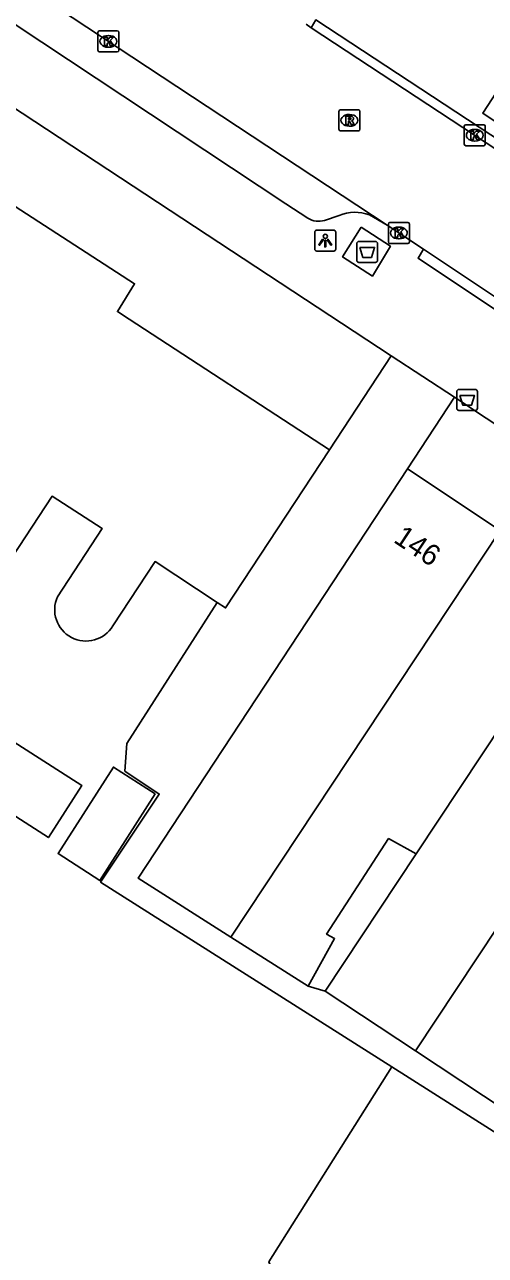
# Model space of a CAD drawing. Extents: x 159280 to 160375, y 384531 to 385872.
# Drawn here: x 160169.4 to 160191.4, y 384710.1 to 384768.8 of the extents above; entities that cross this region are included whole.
import ezdxf

# ---------------------------------------------------------------- set-up
doc = ezdxf.new("R2010")
doc.units = 0
for name, color, linetype in [('IMGEO_Afval_apart_plaats', 7, 'Continuous'), ('IMGEO_Afvalbak', 7, 'Continuous'), ('IMGEO_Kolk', 7, 'Continuous'), ('IMGEO_Lichtpunt', 7, 'Continuous'), ('IMGEO_Pand', 7, 'Continuous'), ('IMGEO_Pand_nummerreeks', 7, 'Continuous'), ('IMGEO_Rijbaan_lokaal_open', 7, 'Continuous'), ('IMGEO_Rioolput', 7, 'Continuous'), ('IMGEO_Voetpad_gesloten', 7, 'Continuous'), ('IMGEO_Voetpad_open', 7, 'Continuous')]:
    doc.layers.add(name, color=color, linetype=linetype)

msp = doc.modelspace()

# ---------------------------------------------------------------- linework, layer by layer
at = {"layer": 'IMGEO_Afval_apart_plaats'}
for p, q in [((160185.268, 384757.519), (160185.268, 384758.319)), ((160185.268, 384758.319), (160185.268, 384757.519)), ((160185.368, 384758.419), (160186.158, 384758.419)), ((160186.158, 384758.419), (160185.368, 384758.419)), ((160186.258, 384758.319), (160186.258, 384757.519)), ((160186.258, 384757.519), (160186.258, 384758.319)), ((160186.158, 384757.419), (160185.368, 384757.419)), ((160185.368, 384757.419), (160186.158, 384757.419))]:
    msp.add_line(p, q, dxfattribs=at)
msp.add_lwpolyline([(160185.411, 384758.133), (160186.115, 384758.133), (160185.966, 384757.663), (160185.56, 384757.663), (160185.411, 384758.133)], dxfattribs=at)
for centre, start, end in [((160185.368, 384758.319), 90, 180), ((160185.368, 384758.319), 90, 180), ((160186.158, 384758.319), 0, 90), ((160186.158, 384758.319), 360, 90), ((160185.368, 384757.519), 180, 270), ((160185.368, 384757.519), 180, 270), ((160186.158, 384757.519), 270, 0), ((160186.158, 384757.519), 270, 0)]:
    msp.add_arc(centre, 0.1, start, end, dxfattribs=at)
at = {"layer": 'IMGEO_Afvalbak'}
for p, q in [((160190.036, 384750.467), (160190.036, 384751.267)), ((160190.036, 384751.267), (160190.036, 384750.467)), ((160190.136, 384751.367), (160190.926, 384751.367)), ((160190.926, 384751.367), (160190.136, 384751.367)), ((160191.026, 384751.267), (160191.026, 384750.467)), ((160191.026, 384750.467), (160191.026, 384751.267)), ((160190.926, 384750.367), (160190.136, 384750.367)), ((160190.136, 384750.367), (160190.926, 384750.367))]:
    msp.add_line(p, q, dxfattribs=at)
msp.add_lwpolyline([(160190.179, 384751.081), (160190.883, 384751.081), (160190.734, 384750.611), (160190.328, 384750.611), (160190.179, 384751.081)], dxfattribs=at)
for centre, start, end in [((160190.136, 384751.267), 90, 180), ((160190.136, 384751.267), 90, 180), ((160190.926, 384751.267), 0, 90), ((160190.926, 384751.267), 360, 90), ((160190.136, 384750.467), 180, 270), ((160190.136, 384750.467), 180, 270), ((160190.926, 384750.467), 270, 0), ((160190.926, 384750.467), 270, 0)]:
    msp.add_arc(centre, 0.1, start, end, dxfattribs=at)
at = {"layer": 'IMGEO_Kolk'}
for p, q in [((160172.917, 384767.532), (160172.917, 384768.384)), ((160172.992, 384768.458), (160173.844, 384768.458)), ((160173.405, 384768.238), (160173.43, 384768.238)), ((160173.918, 384768.384), (160173.918, 384767.532)), ((160173.428, 384767.678), (160173.403, 384767.678)), ((160173.844, 384767.458), (160172.992, 384767.458)), ((160190.395, 384763.058), (160190.395, 384763.91)), ((160190.47, 384763.984), (160191.322, 384763.984)), ((160190.883, 384763.764), (160190.908, 384763.764)), ((160191.396, 384763.91), (160191.396, 384763.058)), ((160191.322, 384762.984), (160190.47, 384762.984)), ((160190.906, 384763.204), (160190.881, 384763.204)), ((160186.775, 384758.399), (160186.775, 384759.251)), ((160186.85, 384759.325), (160187.702, 384759.325)), ((160187.263, 384759.105), (160187.288, 384759.105)), ((160187.776, 384759.251), (160187.776, 384758.399)), ((160187.702, 384758.325), (160186.85, 384758.325)), ((160187.286, 384758.545), (160187.261, 384758.545))]:
    msp.add_line(p, q, dxfattribs=at)
for points in [[(160172.917, 384767.532), (160172.917, 384768.384)], [(160172.992, 384768.458), (160173.844, 384768.458)], [(160173.918, 384768.384), (160173.918, 384767.532)], [(160173.238, 384768.158), (160173.361, 384768.158), (160173.361, 384768.007), (160173.491, 384768.158), (160173.655, 384768.158), (160173.509, 384768.007), (160173.662, 384767.758), (160173.51, 384767.758), (160173.425, 384767.922), (160173.361, 384767.855), (160173.361, 384767.758), (160173.238, 384767.758), (160173.238, 384768.158)], [(160173.844, 384767.458), (160172.992, 384767.458)], [(160190.395, 384763.058), (160190.395, 384763.91)], [(160190.47, 384763.984), (160191.322, 384763.984)], [(160190.716, 384763.684), (160190.839, 384763.684), (160190.839, 384763.533), (160190.969, 384763.684), (160191.133, 384763.684), (160190.987, 384763.533), (160191.14, 384763.284), (160190.988, 384763.284), (160190.903, 384763.448), (160190.839, 384763.381), (160190.839, 384763.284), (160190.716, 384763.284), (160190.716, 384763.684)], [(160191.396, 384763.91), (160191.396, 384763.058)], [(160191.322, 384762.984), (160190.47, 384762.984)], [(160186.775, 384758.399), (160186.775, 384759.251)], [(160186.85, 384759.325), (160187.702, 384759.325)], [(160187.096, 384759.025), (160187.219, 384759.025), (160187.219, 384758.874), (160187.349, 384759.025), (160187.513, 384759.025), (160187.367, 384758.874), (160187.52, 384758.625), (160187.368, 384758.625), (160187.283, 384758.789), (160187.219, 384758.722), (160187.219, 384758.625), (160187.096, 384758.625), (160187.096, 384759.025)], [(160187.776, 384759.251), (160187.776, 384758.399)], [(160187.702, 384758.325), (160186.85, 384758.325)]]:
    msp.add_lwpolyline(points, dxfattribs=at)
for centre, start, end in [((160172.994, 384768.382), 91.55205, 178.44795), ((160172.994, 384768.382), 91.55205, 178.44795), ((160173.842, 384768.382), 1.55205, 88.44795), ((160173.842, 384768.382), 1.55205, 88.44795), ((160172.994, 384767.534), 181.55205, 268.44795), ((160172.994, 384767.534), 181.55205, 268.44795), ((160173.842, 384767.534), 271.55205, 358.44795), ((160173.842, 384767.534), 271.55205, 358.44795), ((160190.472, 384763.908), 91.55205, 178.44795), ((160190.472, 384763.908), 91.55205, 178.44795), ((160191.32, 384763.908), 1.55205, 88.44795), ((160191.32, 384763.908), 1.55205, 88.44795), ((160190.472, 384763.06), 181.55205, 268.44795), ((160190.472, 384763.06), 181.55205, 268.44795), ((160191.32, 384763.06), 271.55205, 358.44795), ((160191.32, 384763.06), 271.55205, 358.44795), ((160186.852, 384759.249), 91.55205, 178.44795), ((160186.852, 384759.249), 91.55205, 178.44795), ((160187.7, 384759.249), 1.55205, 88.44795), ((160187.7, 384759.249), 1.55205, 88.44795), ((160186.852, 384758.401), 181.55205, 268.44795), ((160186.852, 384758.401), 181.55205, 268.44795), ((160187.7, 384758.401), 271.55205, 358.44795), ((160187.7, 384758.401), 271.55205, 358.44795)]:
    msp.add_arc(centre, 0.0765, start, end, dxfattribs=at)
for centre, major_axis, ratio, start_param, end_param in [((160173.404, 384767.958), (-0.387, 0.002), 0.722429, 4.712389, 7.853982), ((160173.429, 384767.958), (-0.39, 0.002), 0.717154, 1.570796, 4.712389), ((160190.882, 384763.484), (-0.387, 0.002), 0.722429, 4.712389, 7.853982), ((160190.907, 384763.484), (-0.39, 0.002), 0.717154, 1.570796, 4.712389), ((160187.262, 384758.825), (-0.387, 0.002), 0.722429, 4.712389, 7.853982), ((160187.287, 384758.825), (-0.39, 0.002), 0.717154, 1.570796, 4.712389)]:
    msp.add_ellipse(centre, major_axis=major_axis, ratio=ratio, start_param=start_param, end_param=end_param, dxfattribs=at)
at = {"layer": 'IMGEO_Lichtpunt'}
for p, q in [((160183.265, 384758.866), (160183.265, 384758.059)), ((160183.265, 384758.866), (160183.265, 384758.059)), ((160184.167, 384758.961), (160183.359, 384758.961)), ((160184.167, 384758.961), (160183.359, 384758.961)), ((160184.261, 384758.059), (160184.261, 384758.866)), ((160184.261, 384758.059), (160184.261, 384758.866)), ((160183.359, 384757.965), (160184.167, 384757.965)), ((160183.359, 384757.965), (160184.167, 384757.965))]:
    msp.add_line(p, q, dxfattribs=at)
for points in [[(160183.639, 384758.53), (160183.678, 384758.502), (160183.49, 384758.24), (160183.452, 384758.267), (160183.639, 384758.53)], [(160183.741, 384758.482), (160183.788, 384758.482), (160183.788, 384758.16), (160183.741, 384758.16), (160183.741, 384758.482)], [(160183.851, 384758.502), (160183.889, 384758.529), (160184.076, 384758.267), (160184.037, 384758.239), (160183.851, 384758.502)]]:
    msp.add_lwpolyline(points, dxfattribs=at)
msp.add_circle((160183.764, 384758.664), 0.0994, dxfattribs=at)
for centre, start, end in [((160183.359, 384758.866), 90, 180), ((160183.359, 384758.866), 90, 180), ((160184.167, 384758.866), 0, 90), ((160184.167, 384758.866), 0, 90), ((160183.359, 384758.059), 180, 270), ((160183.359, 384758.059), 180, 270), ((160184.167, 384758.059), 270, 0), ((160184.167, 384758.059), 270, 360)]:
    msp.add_arc(centre, 0.0946, start, end, dxfattribs=at)
at = {"layer": 'IMGEO_Pand'}
for points in [[(160153.638, 384747.925), (160150.592, 384749.922), (160148.41, 384746.605), (160148.14, 384746.782), (160146.932, 384744.946), (160141.841, 384748.296), (160143.131, 384750.257), (160141.014, 384751.65), (160147.583, 384761.633), (160147.48, 384761.701), (160149.151, 384764.24), (160147.802, 384765.127), (160150.03, 384768.512), (160153.428, 384766.276), (160153.051, 384765.704), (160160.151, 384761.033), (160166.451, 384756.889), (160167.18, 384758.014), (160168.659, 384760.297), (160174.665, 384756.406), (160173.852, 384755.078), (160174.408, 384754.717), (160183.968, 384748.493)], [(160170.99, 384741.486), (160173.121, 384744.744), (160170.729, 384746.276), (160168.828, 384743.369), (160153.107, 384753.675), (160152.316, 384752.472), (160155.284, 384750.519), (160155.784, 384750)], [(160183.968, 384748.493), (160179.007, 384740.952), (160178.6, 384741.22)], [(160179.261, 384725.263), (160174.839, 384728.066), (160184.932, 384743.407), (160187.68, 384747.584)], [(160192.114, 384744.643), (160187.68, 384747.584)], [(160192.114, 384744.643), (160179.261, 384725.263)], [(160178.6, 384741.22), (160175.643, 384743.166), (160173.626, 384740.101)], [(160188.099, 384729.227), (160196.426, 384741.784)], [(160188.076, 384719.837), (160195.93, 384731.679), (160200.736, 384738.926)], [(160166.715, 384732.466), (160168.307, 384734.953), (160172.148, 384732.494), (160170.556, 384730.007), (160166.715, 384732.466)], [(160175.651, 384732.091), (160173.656, 384733.368), (160171.017, 384729.246), (160173.012, 384727.969), (160175.651, 384732.091)], [(160188.099, 384729.227), (160186.788, 384729.958), (160183.826, 384725.408), (160184.207, 384725.196), (160182.943, 384722.93)], [(160183.767, 384722.694), (160188.099, 384729.227)], [(160182.943, 384722.93), (160179.261, 384725.263)], [(160188.076, 384719.837), (160183.767, 384722.694)], [(160192.387, 384716.978), (160188.076, 384719.837)], [(160186.934, 384719.082), (160181.07, 384709.782), (160184.739, 384702.047)], [(160207.585, 384701.666), (160204.903, 384705.886), (160202.149, 384710.218), (160201.438, 384709.885), (160200.085, 384710.743), (160186.934, 384719.082)]]:
    msp.add_lwpolyline(points, dxfattribs=at)
msp.add_arc((160172.346, 384740.865), 1.491, 155.38382, 329.17975, dxfattribs=at)
at = {"layer": 'IMGEO_Rijbaan_lokaal_open'}
for points in [[(160155.947, 384779.473), (160186.713, 384759.19)], [(160182.854, 384768.784), (160183.098, 384768.61)], [(160197.002, 384759.475), (160183.098, 384768.61)], [(160188.455, 384758.048), (160186.713, 384759.19)], [(160188.455, 384758.048), (160192.41, 384755.413)]]:
    msp.add_lwpolyline(points, dxfattribs=at)
at = {"layer": 'IMGEO_Rioolput'}
for p, q in [((160184.49, 384764.694), (160185.342, 384764.694)), ((160184.415, 384763.768), (160184.415, 384764.62)), ((160184.903, 384764.474), (160184.928, 384764.474)), ((160185.416, 384764.62), (160185.416, 384763.768)), ((160185.342, 384763.694), (160184.49, 384763.694)), ((160184.926, 384763.914), (160184.901, 384763.914))]:
    msp.add_line(p, q, dxfattribs=at)
for points in [[(160184.49, 384764.694), (160185.342, 384764.694)], [(160184.415, 384763.768), (160184.415, 384764.62)], [(160185.004, 384764.392), (160184.752, 384764.394), (160184.752, 384763.994)], [(160184.752, 384763.994), (160184.876, 384763.994), (160184.876, 384764.156), (160184.887, 384764.156)], [(160184.93, 384764.313), (160184.876, 384764.313), (160184.876, 384764.232)], [(160184.876, 384764.232), (160184.928, 384764.232)], [(160184.934, 384764.127), (160185.005, 384763.994), (160185.145, 384763.994), (160185.08, 384764.12)], [(160185.416, 384764.62), (160185.416, 384763.768)], [(160185.342, 384763.694), (160184.49, 384763.694)]]:
    msp.add_lwpolyline(points, dxfattribs=at)
for centre, radius, start, end in [((160184.492, 384764.618), 0.0765, 91.55205, 178.44795), ((160184.492, 384764.618), 0.0765, 91.55205, 178.44795), ((160185.34, 384764.618), 0.0765, 1.55205, 88.44795), ((160185.34, 384764.618), 0.0765, 1.55205, 88.44795), ((160184.886, 384764.103), 0.0533, 26.02933, 88.69889), ((160184.912, 384764.421), 0.19, 274.7715, 282.96867), ((160184.936, 384764.217), 0.0964, 77.00612, 93.18647), ((160184.95, 384764.274), 0.0378, 276.66336, 79.67722), ((160185.003, 384764.282), 0.109, 350.36119, 89.41601), ((160185.001, 384764.282), 0.112, 277.58423, 350.98172), ((160184.985, 384764.067), 0.108, 29.51342, 73.79051), ((160184.492, 384763.77), 0.0765, 181.55205, 268.44795), ((160184.492, 384763.77), 0.0765, 181.55205, 268.44795), ((160185.34, 384763.77), 0.0765, 271.55205, 358.44795), ((160185.34, 384763.77), 0.0765, 271.55205, 358.44795)]:
    msp.add_arc(centre, radius, start, end, dxfattribs=at)
for centre, major_axis, ratio, start_param, end_param in [((160184.902, 384764.194), (-0.387, 0.002), 0.722429, 4.712389, 7.853982), ((160184.927, 384764.194), (-0.39, 0.002), 0.717154, 1.570796, 4.712389)]:
    msp.add_ellipse(centre, major_axis=major_axis, ratio=ratio, start_param=start_param, end_param=end_param, dxfattribs=at)
at = {"layer": 'IMGEO_Voetpad_gesloten'}
for points in [[(160193.498, 384764.983), (160192.602, 384763.642), (160191.275, 384764.531), (160192.139, 384765.858), (160193.498, 384764.983)], [(160185.472, 384759.097), (160186.874, 384758.195), (160186.016, 384756.769), (160184.594, 384757.687), (160185.472, 384759.097)]]:
    msp.add_lwpolyline(points, dxfattribs=at)
at = {"layer": 'IMGEO_Voetpad_open'}
for points in [[(160182.939, 384759.527), (160181.879, 384760.218), (160157.262, 384776.515), (160155.003, 384778.01), (160155.947, 384779.473)], [(160153.446, 384774.961), (160186.913, 384752.976)], [(160183.098, 384768.61), (160183.311, 384768.977), (160197.229, 384759.846)], [(160184.424, 384759.665), (160183.731, 384759.42)], [(160186.713, 384759.19), (160185.872, 384759.689)], [(160192.41, 384755.413), (160192.076, 384755.036), (160188.196, 384757.62), (160188.455, 384758.048)], [(160186.913, 384752.976), (160183.968, 384748.493)], [(160186.913, 384752.976), (160189.923, 384750.998)], [(160187.68, 384747.584), (160189.923, 384750.998)], [(160189.923, 384750.998), (160191.443, 384750), (160216.131, 384733.782)], [(160178.6, 384741.22), (160174.291, 384734.499), (160174.197, 384733.179), (160175.845, 384732.077), (160173.046, 384727.889), (160186.934, 384719.082)], [(160183.767, 384722.694), (160182.943, 384722.93)]]:
    msp.add_lwpolyline(points, dxfattribs=at)
for centre, radius, start, end in [((160183.459, 384760.395), 1.012, 239.04716, 285.56458), ((160185.179, 384757.788), 2.023, 69.97851, 111.92063)]:
    msp.add_arc(centre, radius, start, end, dxfattribs=at)

# ---------------------------------------------------------------- texts
at = {"layer": 'IMGEO_Pand_nummerreeks'}
msp.add_text('146', height=1, rotation=326.44887, dxfattribs=at).set_placement((160186.971, 384744.118))

doc.saveas('drawing.dxf')
